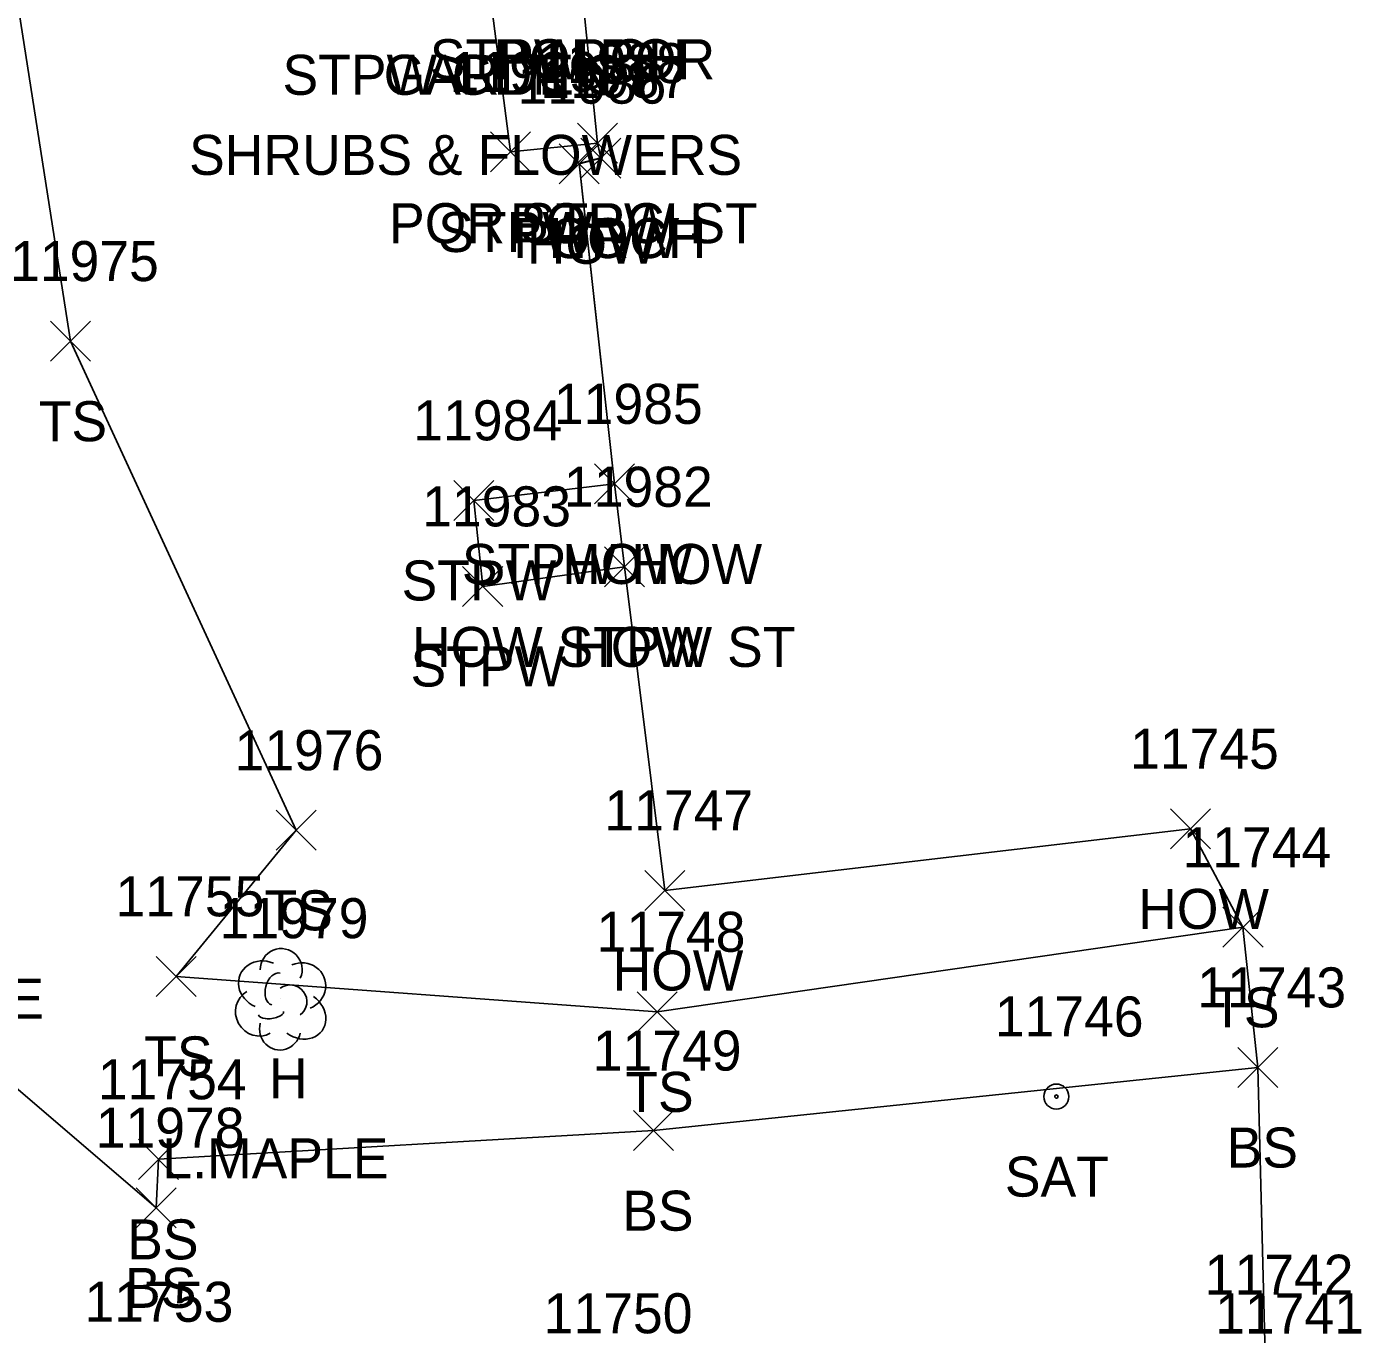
# Model space of a CAD drawing. Extents: x 1439173 to 1457902, y 641926 to 659889.
# Drawn here: x 1447975.3 to 1448042, y 648924.6 to 648989.9 of the extents above; entities that cross this region are included whole.
import ezdxf

# ---------------------------------------------------------------- set-up
doc = ezdxf.new("R2010")
doc.units = 0
for name, color, linetype in [('L_A', 7, 'Continuous'), ('L_C', 7, 'Continuous'), ('L_I', 7, 'Continuous'), ('L_TIC', 7, 'Continuous'), ('LANT', 7, 'Continuous'), ('LBC', 7, 'Continuous'), ('LBF', 7, 'Continuous'), ('LELB', 7, 'Continuous'), ('LSOGP', 7, 'Continuous'), ('LTD', 7, 'Continuous')]:
    doc.layers.add(name, color=color, linetype=linetype)

msp = doc.modelspace()

# ---------------------------------------------------------------- linework, layer by layer
at = {"layer": 'L_TIC'}
for points in [[(1448002.862, 648983.105), (1448004.862, 648985.105)], [(1448004.862, 648983.105), (1448002.862, 648985.105)], [(1448002.862, 648983.105), (1448004.862, 648985.105)], [(1448004.862, 648983.105), (1448002.862, 648985.105)], [(1447998.507, 648982.664), (1448000.507, 648984.664)], [(1448000.507, 648982.664), (1447998.507, 648984.664)], [(1448003.029, 648982.361), (1448005.029, 648984.361)], [(1448005.029, 648982.361), (1448003.029, 648984.361)], [(1448003.029, 648982.361), (1448005.029, 648984.361)], [(1448005.029, 648982.361), (1448003.029, 648984.361)], [(1448001.944, 648982.077), (1448003.944, 648984.077)], [(1448003.944, 648982.077), (1448001.944, 648984.077)], [(1447976.527, 648973.211), (1447978.527, 648975.211)], [(1447978.527, 648973.211), (1447976.527, 648975.211)], [(1448003.708, 648966.079), (1448005.708, 648968.079)], [(1448005.708, 648966.079), (1448003.708, 648968.079)], [(1448003.708, 648966.079), (1448005.708, 648968.079)], [(1448005.708, 648966.079), (1448003.708, 648968.079)], [(1447996.678, 648965.256), (1447998.678, 648967.256)], [(1447998.678, 648965.256), (1447996.678, 648967.256)], [(1448004.211, 648961.937), (1448006.211, 648963.937)], [(1448006.211, 648961.937), (1448004.211, 648963.937)], [(1448004.211, 648961.937), (1448006.211, 648963.937)], [(1448006.211, 648961.937), (1448004.211, 648963.937)], [(1447997.124, 648960.957), (1447999.124, 648962.957)], [(1447999.124, 648960.957), (1447997.124, 648962.957)], [(1447987.807, 648948.773), (1447989.807, 648950.773)], [(1447989.807, 648948.773), (1447987.807, 648950.773)], [(1447987.807, 648948.773), (1447989.807, 648950.773)], [(1447989.807, 648948.773), (1447987.807, 648950.773)], [(1448032.5, 648948.844), (1448034.5, 648950.844)], [(1448034.5, 648948.844), (1448032.5, 648950.844)], [(1448006.23, 648945.767), (1448008.23, 648947.767)], [(1448008.23, 648945.767), (1448006.23, 648947.767)], [(1448035.123, 648943.928), (1448037.123, 648945.928)], [(1448037.123, 648943.928), (1448035.123, 648945.928)], [(1447981.801, 648941.475), (1447983.801, 648943.475)], [(1447983.801, 648941.475), (1447981.801, 648943.475)], [(1448005.843, 648939.703), (1448007.843, 648941.703)], [(1448007.843, 648939.703), (1448005.843, 648941.703)], [(1448035.863, 648936.923), (1448037.863, 648938.923)], [(1448037.863, 648936.923), (1448035.863, 648938.923)], [(1448005.655, 648933.767), (1448007.655, 648935.767)], [(1448007.655, 648933.767), (1448005.655, 648935.767)], [(1447980.915, 648932.333), (1447982.915, 648934.333)], [(1447982.915, 648932.333), (1447980.915, 648934.333)], [(1447980.808, 648929.911), (1447982.808, 648931.911)], [(1447982.808, 648929.911), (1447980.808, 648931.911)], [(1447980.808, 648929.911), (1447982.808, 648931.911)], [(1447982.808, 648929.911), (1447980.808, 648931.911)]]:
    msp.add_lwpolyline(points, dxfattribs=at)
at = {"layer": 'LANT'}
for radius in [0.625, 0.0833]:
    msp.add_circle((1448026.795, 648936.47), radius, dxfattribs=at)
at = {"layer": 'LBC'}
msp.add_lwpolyline([(1448033.5, 648949.844), (1448007.23, 648946.767), (1448005.211, 648962.937), (1448004.708, 648967.079), (1448002.944, 648983.077), (1448004.029, 648983.361)], dxfattribs=at)
at = {"layer": 'LBF'}
for points in [[(1448004.029, 648983.361), (1448003.862, 648984.105), (1448003.032, 648992.296), (1448000.364, 649016.467), (1448005.243, 649016.845)], [(1448003.862, 648984.105), (1447999.507, 648983.664), (1447998.506, 648991.519), (1448003.032, 648992.296)], [(1448005.211, 648962.937), (1447998.124, 648961.957), (1447997.678, 648966.256), (1448004.708, 648967.079)]]:
    msp.add_lwpolyline(points, dxfattribs=at)
at = {"layer": 'LELB'}
for points in [[(1447939.651, 648917.106), (1447939.659, 648961.779), (1447936.114, 648996.195), (1447924.179, 649009.802), (1447944.433, 649018.61), (1447955.467, 649019.185), (1447970.33, 649020.277), (1447973.456, 649000.123), (1447977.527, 648974.211), (1447988.807, 648949.773)], [(1447955.467, 649019.185), (1447955.473, 648995.583), (1447952.106, 648970.599), (1447956.572, 648952.522), (1447981.808, 648930.911)], [(1448036.123, 648944.928), (1448006.843, 648940.703), (1447982.801, 648942.475), (1447988.807, 648949.773)], [(1448036.863, 648937.923), (1448006.655, 648934.767), (1447981.915, 648933.333), (1447981.808, 648930.911)]]:
    msp.add_lwpolyline(points, dxfattribs=at)
at = {"layer": 'LSOGP'}
msp.add_lwpolyline([(1448003.036, 648992.296), (1448003.863, 648984.11), (1448004.031, 648983.364), (1448002.945, 648983.081), (1448004.708, 648967.084), (1448005.212, 648962.941), (1448007.228, 648946.762), (1448033.498, 648949.839), (1448036.119, 648944.928), (1448036.861, 648937.915), (1448037.229, 648923.56)], dxfattribs=at)
at = {"layer": 'LTD'}
msp.add_line((1447988.009, 648941.382), (1447988.009, 648941.382), dxfattribs=at)
msp.add_line((1447988.009, 648941.382), (1447988.009, 648941.382), dxfattribs=at)
msp.add_arc((1447988.056, 648942.816), 1.047, 335.52715, 180.95627, dxfattribs=at)
for centre, major_axis, ratio, start_param, end_param in [((1447987.217, 648942.048), (1.21, -0.512), 0.895232, 1.570796, 4.712389), ((1447989.051, 648941.965), (-1.141, -0.483), 0.949671, 1.570796, 4.712389), ((1447987.801, 648941.84), (-0.208, -0.792), 0.645439, 3.141593, 6.283185), ((1447986.926, 648940.673), (0.584, -1.042), 0.959034, 3.141593, 6.283185), ((1447988.509, 648941.215), (-0.5, 0.667), 0.989748, 3.141593, 6.283185), ((1447989.009, 648940.549), (-1.09, 0.792), 0.841452, 1.570796, 4.712389), ((1447987.551, 648940.632), (-0.625, -0.083), 0.423636, 0, 3.141593), ((1447988.009, 648939.882), (0.265, 1.061), 0.942809, 1.570796, 4.712389)]:
    msp.add_ellipse(centre, major_axis=major_axis, ratio=ratio, start_param=start_param, end_param=end_param, dxfattribs=at)

# ---------------------------------------------------------------- texts
at = {"layer": 'L_A'}
for s, p in [('STPW POR', (1447995.48, 648987.296)), ('PORCH', (1447998.654, 648987.296)), ('STPW GDN ST', (1447988.12, 648986.519)), ('GARDEN', (1447993.175, 648986.519)), ('POR STPW ST', (1447993.445, 648979.105)), ('PORCH', (1447999.485, 648979.105)), ('STPW', (1447995.9, 648978.664)), ('PORCH', (1447999.651, 648978.361)), ('HOW', (1448001.415, 648978.361)), ('HOW', (1448000.33, 648978.077)), ('TS', (1447975.936, 648969.211)), ('STPW HOW', (1447997.086, 648962.079)), ('HOW', (1448002.094, 648962.079)), ('STPW', (1447994.072, 648961.256)), ('HOW STPW ST', (1447994.589, 648957.937)), ('HOW', (1448002.597, 648957.937)), ('STPW', (1447994.518, 648956.957)), ('TS', (1447987.216, 648944.773)), ('TS', (1447987.216, 648944.773)), ('HOW', (1448030.886, 648944.844)), ('HOW', (1448004.615, 648941.767)), ('TS', (1448034.532, 648939.928)), ('TS', (1447981.21, 648937.475)), ('H', (1447987.442, 648936.382)), ('TS', (1448005.252, 648935.703)), ('BS', (1448035.304, 648932.923)), ('SAT', (1448024.221, 648931.47)), ('BS', (1448005.096, 648929.767)), ('BS', (1447980.356, 648928.333)), ('BS', (1447980.249, 648925.911)), ('BS', (1447980.249, 648925.911))]:
    msp.add_text(s, height=2, dxfattribs=at).set_placement(p)
at = {"layer": 'L_C'}
for s, p in [('SHRUBS & FLOWERS', (1447983.451, 648982.519)), ('L.MAPLE', (1447964.897, 648940.362)), ('L.MAPLE', (1447982.119, 648932.382))]:
    msp.add_text(s, height=2, dxfattribs=at).set_placement(p)
at = {"layer": 'L_I'}
for s, p in [('11988', (1448000.839, 648987.105)), ('11988', (1448000.839, 648987.105)), ('11989', (1447996.475, 648986.664)), ('11987', (1448001.006, 648986.361)), ('11987', (1448001.006, 648986.361)), ('11986', (1447999.865, 648986.077)), ('11975', (1447974.503, 648977.211)), ('11985', (1448001.684, 648970.079)), ('11985', (1448001.684, 648970.079)), ('11984', (1447994.655, 648969.256)), ('11982', (1448002.187, 648965.937)), ('11982', (1448002.187, 648965.937)), ('11983', (1447995.101, 648964.957)), ('11976', (1447985.728, 648952.773)), ('11976', (1447985.728, 648952.773)), ('11745', (1448030.477, 648952.844)), ('11747', (1448004.206, 648949.767)), ('11744', (1448033.099, 648947.928)), ('11755', (1447979.777, 648945.475)), ('11979', (1447984.978, 648944.382)), ('11748', (1448003.819, 648943.703)), ('11743', (1448033.839, 648940.923)), ('11746', (1448023.717, 648939.47)), ('11749', (1448003.623, 648937.767)), ('11754', (1447978.891, 648936.333)), ('11978', (1447978.784, 648933.911)), ('11978', (1447978.784, 648933.911)), ('11742', (1448034.207, 648926.568)), ('11753', (1447978.227, 648925.216)), ('11750', (1448001.172, 648924.642)), ('11741', (1448034.729, 648924.631))]:
    msp.add_text(s, height=2, dxfattribs=at).set_placement(p)

doc.saveas('drawing.dxf')
